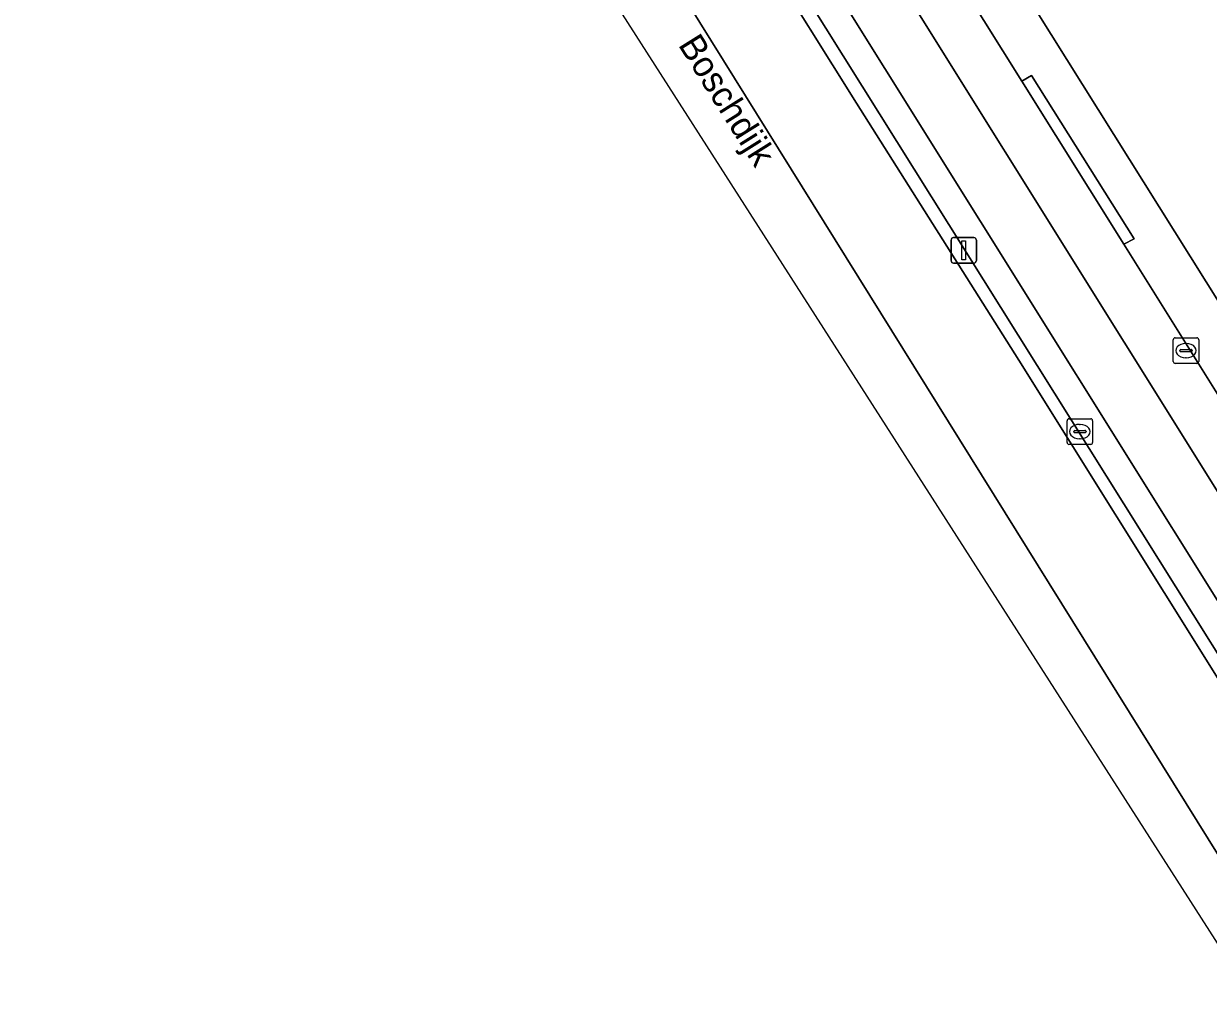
# Model space of a CAD drawing. Extents: x 159352 to 160617, y 385888 to 387323.
# Drawn here: x 159519.33 to 159565.71, y 386042.14 to 386080.07 of the extents above; entities that cross this region are included whole.
import ezdxf

# ---------------------------------------------------------------- set-up
doc = ezdxf.new("R2010")
doc.units = 0
for name, color, linetype in [('IMGEO_Erf', 7, 'Continuous'), ('IMGEO_Fietspad_gesloten', 7, 'Continuous'), ('IMGEO_Kolk', 7, 'Continuous'), ('IMGEO_Lichtmast', 7, 'Continuous'), ('IMGEO_Openbare_ruimte_label', 7, 'Continuous'), ('IMGEO_Parkeervlak_open', 7, 'Continuous'), ('IMGEO_Rijbaan_lokaal_open', 7, 'Continuous'), ('IMGEO_Rijbaan_regionaal_gesloten', 7, 'Continuous'), ('IMGEO_Verkeerseiland_open', 7, 'Continuous'), ('IMGEO_Voetpad_open', 7, 'Continuous')]:
    doc.layers.add(name, color=color, linetype=linetype)

msp = doc.modelspace()

# ---------------------------------------------------------------- linework, layer by layer
at = {"layer": 'IMGEO_Erf'}
msp.add_lwpolyline([(159554.162, 386088.263), (159585.478, 386038.285), (159618.566, 385984.984), (159617.942, 385984.608), (159619.588, 385981.954), (159622.47, 385977.308), (159627.126, 385969.959), (159627.843, 385970.4), (159643.051, 385946.005), (159667.875, 385907.187)], dxfattribs=at)
at = {"layer": 'IMGEO_Fietspad_gesloten'}
msp.add_lwpolyline([(159549.298, 386084.317), (159635.649, 385946.19), (159637.558, 385947.4), (159553.037, 386082.621)], dxfattribs=at)
at = {"layer": 'IMGEO_Kolk'}
for p, q in [((159564.337, 386066.843), (159564.337, 386067.695)), ((159564.412, 386067.769), (159565.264, 386067.769)), ((159565.338, 386067.695), (159565.338, 386066.843)), ((159564.596, 386067.263), (159564.596, 386067.275)), ((159565.034, 386067.226), (159564.636, 386067.226)), ((159564.639, 386067.312), (159565.037, 386067.312)), ((159564.825, 386067.549), (159564.85, 386067.549)), ((159565.08, 386067.275), (159565.08, 386067.263)), ((159565.264, 386066.769), (159564.412, 386066.769)), ((159564.848, 386066.989), (159564.823, 386066.989)), ((159560.181, 386063.672), (159560.181, 386064.524)), ((159560.256, 386064.598), (159561.108, 386064.598)), ((159561.182, 386064.524), (159561.182, 386063.672)), ((159560.44, 386064.092), (159560.44, 386064.104)), ((159560.878, 386064.055), (159560.48, 386064.055)), ((159560.483, 386064.141), (159560.881, 386064.141)), ((159560.669, 386064.378), (159560.694, 386064.378)), ((159560.924, 386064.104), (159560.924, 386064.092)), ((159561.108, 386063.598), (159560.256, 386063.598)), ((159560.692, 386063.818), (159560.667, 386063.818))]:
    msp.add_line(p, q, dxfattribs=at)
for points in [[(159564.337, 386066.843), (159564.337, 386067.695)], [(159564.412, 386067.769), (159565.264, 386067.769)], [(159565.338, 386067.695), (159565.338, 386066.843)], [(159565.264, 386066.769), (159564.412, 386066.769)], [(159560.181, 386063.672), (159560.181, 386064.524)], [(159560.256, 386064.598), (159561.108, 386064.598)], [(159561.182, 386064.524), (159561.182, 386063.672)], [(159561.108, 386063.598), (159560.256, 386063.598)]]:
    msp.add_lwpolyline(points, dxfattribs=at)
for centre, radius, start, end in [((159564.414, 386067.693), 0.0765, 91.552, 178.448), ((159564.414, 386067.693), 0.0765, 91.552, 178.448), ((159565.262, 386067.693), 0.0765, 1.552, 88.448), ((159565.262, 386067.693), 0.0765, 1.552, 88.448), ((159564.636, 386067.272), 0.0403, 85.8775, 175.7526), ((159564.633, 386067.262), 0.0366, 178.938, 274.7102), ((159565.037, 386067.269), 0.043, 264.8664, 352.4533), ((159565.041, 386067.274), 0.0386, 1.7309, 96.639), ((159564.414, 386066.845), 0.0765, 181.552, 268.448), ((159564.414, 386066.845), 0.0765, 181.552, 268.448), ((159565.262, 386066.845), 0.0765, 271.552, 358.448), ((159565.262, 386066.845), 0.0765, 271.552, 358.448), ((159560.258, 386064.522), 0.0765, 91.552, 178.448), ((159560.258, 386064.522), 0.0765, 91.552, 178.448), ((159561.106, 386064.522), 0.0765, 1.552, 88.448), ((159561.106, 386064.522), 0.0765, 1.552, 88.448), ((159560.48, 386064.101), 0.0403, 85.8775, 175.7526), ((159560.477, 386064.091), 0.0366, 178.938, 274.7102), ((159560.881, 386064.098), 0.043, 264.8664, 352.4533), ((159560.885, 386064.103), 0.0386, 1.7309, 96.639), ((159560.258, 386063.674), 0.0765, 181.552, 268.448), ((159560.258, 386063.674), 0.0765, 181.552, 268.448), ((159561.106, 386063.674), 0.0765, 271.552, 358.448), ((159561.106, 386063.674), 0.0765, 271.552, 358.448)]:
    msp.add_arc(centre, radius, start, end, dxfattribs=at)
for centre, major_axis, ratio, start_param, end_param in [((159564.824, 386067.269), (-0.387, 0.002), 0.722429, 4.712389, 7.853982), ((159564.849, 386067.269), (-0.39, 0.002), 0.717154, 1.570796, 4.712389), ((159560.668, 386064.098), (-0.387, 0.002), 0.722429, 4.712389, 7.853982), ((159560.693, 386064.098), (-0.39, 0.002), 0.717154, 1.570796, 4.712389)]:
    msp.add_ellipse(centre, major_axis=major_axis, ratio=ratio, start_param=start_param, end_param=end_param, dxfattribs=at)
at = {"layer": 'IMGEO_Lichtmast'}
for p, q in [((159555.638, 386070.795), (159555.638, 386071.595)), ((159555.638, 386071.595), (159555.638, 386070.795)), ((159555.738, 386071.695), (159556.528, 386071.695)), ((159556.528, 386071.695), (159555.738, 386071.695)), ((159556.628, 386071.595), (159556.628, 386070.795)), ((159556.628, 386070.795), (159556.628, 386071.595)), ((159556.528, 386070.695), (159555.738, 386070.695)), ((159555.738, 386070.695), (159556.528, 386070.695))]:
    msp.add_line(p, q, dxfattribs=at)
msp.add_lwpolyline([(159556.058, 386071.57), (159556.208, 386071.57), (159556.208, 386070.82), (159556.058, 386070.82), (159556.058, 386071.57)], dxfattribs=at)
for centre, start, end in [((159555.738, 386071.595), 90, 180), ((159555.738, 386071.595), 90, 180), ((159556.528, 386071.595), 0, 90), ((159556.528, 386071.595), 360, 90), ((159555.738, 386070.795), 180, 270), ((159555.738, 386070.795), 180, 270), ((159556.528, 386070.795), 270, 0), ((159556.528, 386070.795), 270, 0)]:
    msp.add_arc(centre, 0.1, start, end, dxfattribs=at)
at = {"layer": 'IMGEO_Parkeervlak_open'}
msp.add_lwpolyline([(159553.037, 386082.621), (159637.558, 385947.4), (159639.236, 385948.464), (159630.226, 385962.926), (159625.843, 385969.962), (159621.203, 385977.388), (159616.416, 385985.05), (159609.875, 385995.486), (159604.685, 386003.784), (159590.891, 386025.892), (159582.937, 386038.673), (159576.24, 386049.358), (159570.238, 386058.909), (159562.403, 386071.432), (159558.405, 386077.818), (159554.692, 386083.769)], dxfattribs=at)
at = {"layer": 'IMGEO_Rijbaan_lokaal_open'}
msp.add_lwpolyline([(159548.024, 386084.243), (159604.869, 385993.474), (159634.712, 385945.597), (159635.649, 385946.19), (159549.298, 386084.317)], dxfattribs=at)
at = {"layer": 'IMGEO_Rijbaan_regionaal_gesloten'}
msp.add_lwpolyline([(159652.492, 385906.392), (159652.523, 385906.422), (159653.615, 385907.472), (159652.932, 385908.561), (159615.623, 385967.986), (159537.421, 386093.594), (159507.222, 386141.683), (159505.134, 386140.452), (159527.114, 386104.888), (159584.913, 386014.622), (159618.354, 385959.776)], close=True, dxfattribs=at)
for points in [[(159507.222, 386141.683), (159537.421, 386093.594), (159615.623, 385967.986), (159652.932, 385908.561)], [(159640.297, 385935.554), (159629.558, 385952.69), (159623.025, 385963.202), (159615.796, 385974.815), (159608.349, 385986.889), (159600.163, 386000), (159593.007, 386011.43), (159585.48, 386023.515), (159578.984, 386033.798), (159572.767, 386043.649), (159565.905, 386054.733), (159558.289, 386066.899), (159551.941, 386076.961), (159548.244, 386082.873), (159547.558, 386083.97), (159546.132, 386086.251), (159539.905, 386096.263), (159536.038, 386102.53), (159519.207, 386129.517)]]:
    msp.add_lwpolyline(points, dxfattribs=at)
at = {"layer": 'IMGEO_Verkeerseiland_open'}
msp.add_lwpolyline([(159636.56, 385942.601), (159634.712, 385945.597), (159604.869, 385993.474), (159548.024, 386084.243), (159547.558, 386083.97), (159548.244, 386082.873), (159551.941, 386076.961), (159558.289, 386066.899), (159565.905, 386054.733), (159572.767, 386043.649), (159578.984, 386033.798), (159585.48, 386023.515), (159593.007, 386011.43), (159600.163, 386000), (159608.349, 385986.889), (159615.796, 385974.815), (159623.025, 385963.202), (159629.558, 385952.69), (159640.297, 385935.554), (159640.702, 385935.677), (159640.678, 385936.038), (159639.617, 385937.742)], close=True, dxfattribs=at)
at = {"layer": 'IMGEO_Voetpad_open'}
for points in [[(159670.979, 385902.725), (159667.875, 385907.187), (159643.051, 385946.005), (159627.843, 385970.4), (159627.126, 385969.959), (159622.47, 385977.308), (159619.588, 385981.954), (159617.942, 385984.608), (159618.566, 385984.984), (159585.478, 386038.285), (159554.162, 386088.263)], [(159555.07, 386083.994), (159554.692, 386083.769), (159558.405, 386077.818), (159558.79, 386078.042), (159562.804, 386071.646), (159562.403, 386071.432), (159570.238, 386058.909), (159570.624, 386059.15), (159576.621, 386049.605), (159576.24, 386049.358), (159582.937, 386038.673), (159583.304, 386038.908), (159591.276, 386026.132), (159590.891, 386025.892), (159604.685, 386003.784), (159605.064, 386004.017), (159610.262, 385995.726), (159609.875, 385995.486), (159616.416, 385985.05)]]:
    msp.add_lwpolyline(points, dxfattribs=at)
msp.add_lwpolyline([(159558.405, 386077.818), (159562.403, 386071.432), (159562.804, 386071.646), (159558.79, 386078.042)], close=True, dxfattribs=at)

# ---------------------------------------------------------------- texts
at = {"layer": 'IMGEO_Openbare_ruimte_label'}
msp.add_text('Boschdijk', height=1, rotation=302.0844, dxfattribs=at).set_placement((159544.933, 386079.244))

doc.saveas('drawing.dxf')
